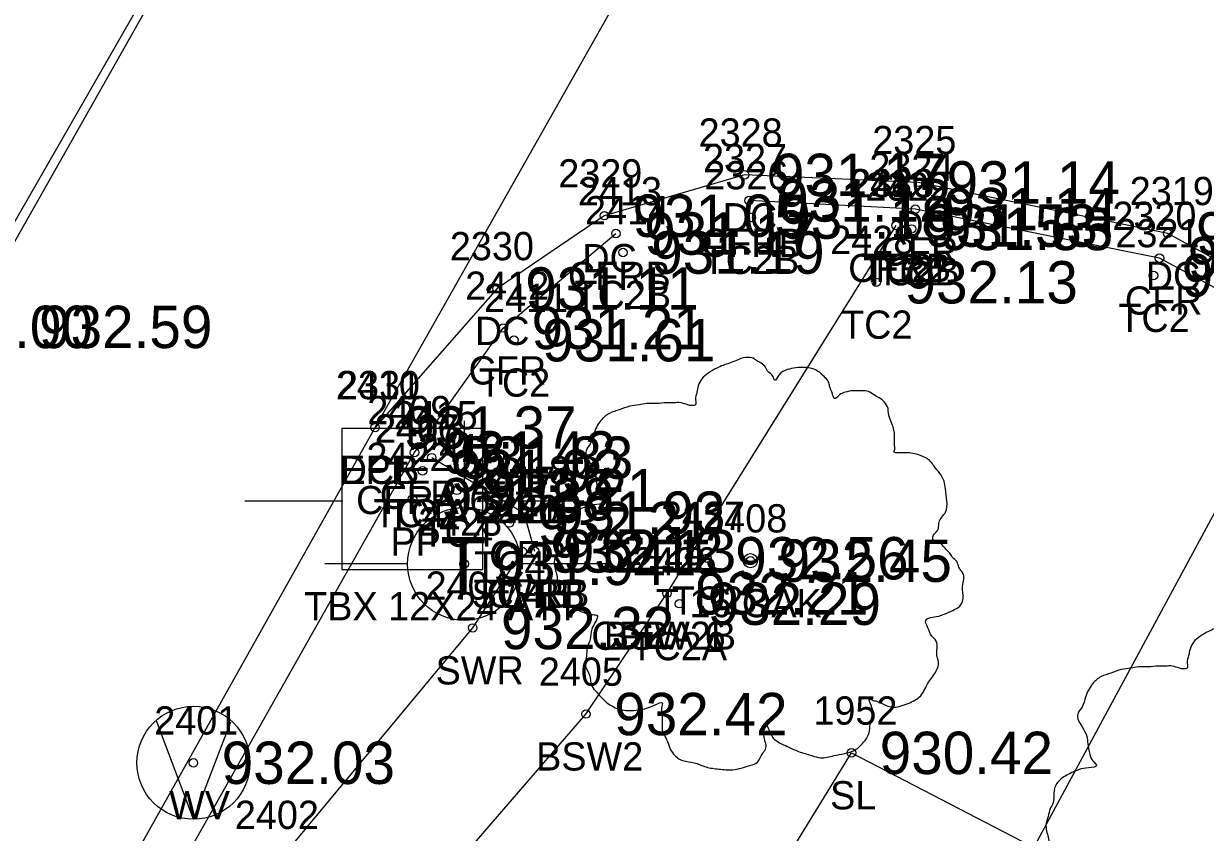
# Model space of a CAD drawing. Extents: x 1575382 to 1578175, y 1099175 to 1101955.
# Drawn here: x 1576725.98 to 1576767.8, y 1100097.81 to 1100126.44 of the extents above; entities that cross this region are included whole.
import ezdxf

# ---------------------------------------------------------------- set-up
doc = ezdxf.new("R2010")
doc.units = 0
for name, color, linetype in [('RD_EX_Conc', 7, 'Continuous'), ('RD_EX_Conc_txCode', 7, 'Continuous'), ('RD_EX_DR_Pipe', 7, 'Continuous'), ('RD_EX_Road', 7, 'Continuous'), ('RD_EX_Road_txCode', 7, 'Continuous'), ('RD_EX_TX_Conc_ELEV', 7, 'Continuous'), ('RD_EX_TX_Road_ELEV', 7, 'Continuous'), ('RD_EX_TX_UT_ELEV', 7, 'Continuous'), ('RD_EX_TX_VEG_ELEV', 7, 'Continuous'), ('RD_EX_UT', 7, 'Continuous'), ('RD_EX_UT_txCode', 7, 'Continuous'), ('RD_EX_VEG', 7, 'Continuous'), ('RD_EX_VEG_txCode', 7, 'Continuous'), ('RD_HC_Cl', 7, 'Continuous'), ('RD_HC_Survey_ELEV', 7, 'Continuous'), ('RD_SMD_Locator', 7, 'Continuous')]:
    doc.layers.add(name, color=color, linetype=linetype)

msp = doc.modelspace()

# ---------------------------------------------------------------- linework, layer by layer
at = {"layer": 'RD_EX_Conc'}
msp.add_line((1576748.748, 1100106.27), (1576756.861, 1100119.292), dxfattribs=at)
for points in [[(1576788.055, 1100067.905), (1576777.624, 1100085.825), (1576779.54, 1100090.34), (1576780.968, 1100097.886), (1576779.229, 1100107.288), (1576773.149, 1100115.363), (1576766.472, 1100119.015), (1576757.644, 1100120.82), (1576751.497, 1100121.086), (1576746.531, 1100119.64), (1576742.733, 1100117.064), (1576738.416, 1100112.144)], [(1576757.574, 1100089.159), (1576759.919, 1100090.922), (1576760.414, 1100091.57), (1576770.489, 1100085.25), (1576773.434, 1100084.709), (1576776.082, 1100085.543), (1576777.107, 1100086.464), (1576778.496, 1100090.666), (1576780.014, 1100097.977), (1576778.512, 1100106.623), (1576772.563, 1100114.714), (1576766.18, 1100118.138), (1576757.54, 1100119.875), (1576751.652, 1100120.181)], [(1576664.483, 1099978.734), (1576688.587, 1100020.786), (1576713.4, 1100064.494), (1576739.812, 1100111.259), (1576742.954, 1100115.664), (1576746.942, 1100119.009)], [(1576740.422, 1100111.075), (1576743.683, 1100109.126), (1576744.063, 1100107.765)], [(1576604.877, 1099870.264), (1576606.176, 1099869.972), (1576617.178, 1099889.586), (1576642.123, 1099933.618), (1576667.46, 1099977.419), (1576667.46, 1099977.419), (1576691.066, 1100018.787), (1576716.011, 1100062.956), (1576735.124, 1100096.928), (1576741.874, 1100105.044), (1576743.621, 1100107.754)], [(1576611.554, 1099868.428), (1576613.247, 1099872.406), (1576617.21, 1099879.286), (1576621.441, 1099887.05), (1576646.337, 1099930.819), (1576671.483, 1099974.604), (1576671.483, 1099974.604), (1576695.542, 1100016.682), (1576720.221, 1100060.326), (1576739.554, 1100094.658), (1576745.882, 1100101.997), (1576748.748, 1100106.27)]]:
    msp.add_lwpolyline(points, dxfattribs=at)
at = {"layer": 'RD_EX_DR_Pipe'}
msp.add_lwpolyline([(1576756.712, 1100087.957), (1576786.445, 1100143.064), (1576786.445, 1100143.064), (1576927.309, 1100091.425)], dxfattribs=at)
at = {"layer": 'RD_EX_Road'}
msp.add_lwpolyline([(1576663.307, 1099979.534), (1576687.432, 1100021.526), (1576712.032, 1100065.104), (1576738.416, 1100112.144), (1576760.611, 1100151.412), (1576785.777, 1100195.961), (1576800.589, 1100221.872), (1576817.543, 1100252.084), (1576858.248, 1100324.631), (1576880.454, 1100364.005), (1576883.5, 1100369.448), (1576896.98, 1100397.709)], dxfattribs=at)
at = {"layer": 'RD_EX_UT'}
for p, q in [((1576741.57, 1100112.382), (1576741.57, 1100109.313)), ((1576742.235, 1100112.112), (1576737.235, 1100112.112)), ((1576737.235, 1100112.112), (1576737.235, 1100107.112)), ((1576742.235, 1100107.112), (1576742.235, 1100112.112)), ((1576733.804, 1100109.55), (1576737.273, 1100109.55)), ((1576742.163, 1100109.55), (1576745.804, 1100109.55)), ((1576736.639, 1100107.328), (1576739.57, 1100107.328)), ((1576743.57, 1100107.328), (1576746.639, 1100107.328)), ((1576737.235, 1100107.112), (1576742.235, 1100107.112)), ((1576731.988, 1100098.278), (1576730.684, 1100101.761)), ((1576731.988, 1100098.278), (1576733.31, 1100101.723))]:
    msp.add_line(p, q, dxfattribs=at)
msp.add_lwpolyline([(1576723.525, 1100115.704), (1576774.135, 1100203.854), (1576809.307, 1100265.953), (1576936.551, 1100489.795)], dxfattribs=at)
for centre in [(1576741.57, 1100107.313), (1576731.988, 1100100.271)]:
    msp.add_circle(centre, 2, dxfattribs=at)
at = {"layer": 'RD_EX_VEG'}
msp.add_lwpolyline([(1576677.215, 1099867.172), (1576638.056, 1099891.643), (1576635.862, 1099906.003), (1576755.277, 1100100.621), (1576767.632, 1100094.218)], dxfattribs=at)
for centre, radius in [((1576751.7, 1100107.425), 0.25), ((1576751.688, 1100107.406), 0.0001)]:
    msp.add_circle(centre, radius, dxfattribs=at)
for points in [[(1576751.832, 1100114.592), (1576751.532, 1100114.617), (1576751.208, 1100114.517), (1576750.958, 1100114.417), (1576750.733, 1100114.342), (1576750.508, 1100114.242), (1576750.208, 1100114.067), (1576749.983, 1100113.867), (1576749.858, 1100113.618), (1576749.808, 1100113.393), (1576749.758, 1100113.118), (1576749.758, 1100112.943), (1576749.633, 1100112.918), (1576749.483, 1100112.943), (1576749.233, 1100113.018), (1576748.984, 1100113.018), (1576748.734, 1100113.018), (1576748.384, 1100112.993), (1576748.034, 1100112.993), (1576747.759, 1100112.943), (1576747.434, 1100112.893), (1576747.059, 1100112.768), (1576746.71, 1100112.643), (1576746.41, 1100112.393), (1576746.16, 1100111.918), (1576746.035, 1100111.568), (1576745.885, 1100111.319), (1576746.035, 1100110.869), (1576746.21, 1100110.519), (1576746.235, 1100110.319), (1576746.31, 1100109.894), (1576746.41, 1100109.669), (1576746.535, 1100109.469), (1576746.46, 1100109.444), (1576746.085, 1100109.394), (1576745.785, 1100109.294), (1576745.36, 1100109.07), (1576745.135, 1100108.845), (1576745.035, 1100108.52), (1576745.01, 1100108.17), (1576744.91, 1100107.97), (1576744.835, 1100107.695), (1576744.81, 1100107.62), (1576744.76, 1100107.295), (1576744.86, 1100106.845), (1576744.885, 1100106.496), (1576745.01, 1100106.271), (1576745.16, 1100106.096), (1576745.335, 1100105.846), (1576745.735, 1100105.621), (1576746.06, 1100105.521), (1576746.26, 1100105.496), (1576746.085, 1100104.996), (1576746.035, 1100104.646), (1576745.91, 1100104.247), (1576745.91, 1100104.172), (1576745.86, 1100103.697), (1576746.01, 1100103.372), (1576746.085, 1100102.997), (1576746.26, 1100102.772), (1576746.535, 1100102.472), (1576746.859, 1100102.248), (1576747.359, 1100102.123), (1576747.759, 1100102.148), (1576748.334, 1100102.322), (1576748.584, 1100102.397), (1576748.559, 1100102.223), (1576748.584, 1100101.848), (1576748.584, 1100101.423), (1576748.734, 1100101.098), (1576748.834, 1100100.823), (1576748.984, 1100100.573), (1576749.308, 1100100.348), (1576749.708, 1100100.273), (1576750.133, 1100100.123), (1576750.583, 1100100.048), (1576751.083, 1100100.023), (1576751.682, 1100100.173), (1576751.957, 1100100.298), (1576752.057, 1100100.473), (1576752.257, 1100100.848), (1576752.207, 1100101.073), (1576752.232, 1100101.673), (1576752.332, 1100101.498), (1576752.507, 1100101.148), (1576753.007, 1100100.848), (1576753.407, 1100100.673), (1576753.881, 1100100.523), (1576754.181, 1100100.448), (1576754.656, 1100100.523), (1576755.031, 1100100.598), (1576755.406, 1100100.723), (1576755.706, 1100100.998), (1576755.881, 1100101.273), (1576755.931, 1100101.548), (1576756.005, 1100101.923), (1576756.055, 1100102.098)], [(1576756.055, 1100102.098), (1576755.981, 1100102.273), (1576755.931, 1100102.522), (1576756.005, 1100102.497), (1576756.18, 1100102.447), (1576756.455, 1100102.322), (1576756.68, 1100102.248), (1576757.005, 1100102.273), (1576757.28, 1100102.372), (1576757.73, 1100102.647), (1576758.005, 1100103.122), (1576758.279, 1100103.522), (1576758.354, 1100103.847), (1576758.304, 1100104.072), (1576758.279, 1100104.571), (1576758.08, 1100104.821), (1576758.03, 1100104.946), (1576757.93, 1100105.346), (1576758.005, 1100105.396), (1576758.279, 1100105.446), (1576758.654, 1100105.571), (1576758.929, 1100105.696), (1576759.154, 1100105.871), (1576759.229, 1100106.096), (1576759.204, 1100106.496), (1576759.254, 1100106.895), (1576759.179, 1100107.045), (1576759.079, 1100107.195), (1576759.004, 1100107.395), (1576758.854, 1100107.545), (1576758.754, 1100107.695), (1576758.654, 1100107.795), (1576758.529, 1100107.945), (1576758.354, 1100108.07), (1576758.205, 1100108.12), (1576758.155, 1100108.27), (1576758.304, 1100108.47), (1576758.354, 1100108.57), (1576758.379, 1100108.795), (1576758.604, 1100109.144), (1576758.654, 1100109.544), (1576758.604, 1100109.969), (1576758.554, 1100110.244), (1576758.404, 1100110.519), (1576758.205, 1100110.769), (1576758.08, 1100110.944), (1576757.905, 1100111.069), (1576757.58, 1100111.194), (1576757.33, 1100111.244), (1576756.98, 1100111.244), (1576756.78, 1100111.294), (1576756.805, 1100111.344), (1576756.805, 1100111.493), (1576756.805, 1100111.768), (1576756.73, 1100112.218), (1576756.58, 1100112.718), (1576756.58, 1100112.743), (1576756.48, 1100112.993), (1576756.255, 1100113.193), (1576756.08, 1100113.293), (1576755.881, 1100113.418), (1576755.631, 1100113.443), (1576755.331, 1100113.443), (1576755.056, 1100113.393), (1576754.856, 1100113.293), (1576754.681, 1100113.168), (1576754.606, 1100113.318), (1576754.506, 1100113.618), (1576754.456, 1100113.767), (1576754.306, 1100113.942), (1576754.081, 1100114.142), (1576753.631, 1100114.267), (1576753.007, 1100114.192), (1576752.707, 1100113.992), (1576752.557, 1100113.817), (1576752.507, 1100113.942), (1576752.307, 1100114.142), (1576752.207, 1100114.317), (1576752.032, 1100114.442), (1576751.882, 1100114.542), (1576751.782, 1100114.592)], [(1576769.235, 1100105.269), (1576768.935, 1100105.294), (1576768.61, 1100105.194), (1576768.36, 1100105.094), (1576768.135, 1100105.019), (1576767.91, 1100104.919), (1576767.61, 1100104.744), (1576767.386, 1100104.544), (1576767.261, 1100104.294), (1576767.211, 1100104.069), (1576767.161, 1100103.794), (1576767.161, 1100103.619), (1576767.036, 1100103.594), (1576766.886, 1100103.619), (1576766.636, 1100103.694), (1576766.386, 1100103.694), (1576766.136, 1100103.694), (1576765.786, 1100103.669), (1576765.436, 1100103.669), (1576765.162, 1100103.619), (1576764.837, 1100103.57), (1576764.462, 1100103.445), (1576764.112, 1100103.32), (1576763.812, 1100103.07), (1576763.562, 1100102.595), (1576763.437, 1100102.245), (1576763.287, 1100101.995), (1576763.437, 1100101.545), (1576763.612, 1100101.196), (1576763.637, 1100100.996), (1576763.712, 1100100.571), (1576763.812, 1100100.346), (1576763.937, 1100100.146), (1576763.862, 1100100.121), (1576763.487, 1100100.071), (1576763.187, 1100099.971), (1576762.763, 1100099.746), (1576762.538, 1100099.521), (1576762.438, 1100099.196), (1576762.413, 1100098.847), (1576762.313, 1100098.647), (1576762.238, 1100098.372), (1576762.213, 1100098.297), (1576762.163, 1100097.972), (1576762.263, 1100097.522), (1576762.288, 1100097.172), (1576762.413, 1100096.947), (1576762.563, 1100096.773), (1576762.738, 1100096.523), (1576763.137, 1100096.298), (1576763.462, 1100096.198), (1576763.662, 1100096.173), (1576763.487, 1100095.673), (1576763.437, 1100095.323), (1576763.312, 1100094.923), (1576763.312, 1100094.848), (1576763.262, 1100094.374), (1576763.412, 1100094.049), (1576763.487, 1100093.674), (1576763.662, 1100093.449), (1576763.937, 1100093.149), (1576764.262, 1100092.924), (1576764.762, 1100092.799), (1576765.162, 1100092.824), (1576765.736, 1100092.999), (1576765.986, 1100093.074), (1576765.961, 1100092.899), (1576765.986, 1100092.524), (1576765.986, 1100092.1), (1576766.136, 1100091.775), (1576766.236, 1100091.5), (1576766.386, 1100091.25), (1576766.711, 1100091.025), (1576767.111, 1100090.95), (1576767.535, 1100090.8), (1576767.985, 1100090.725), (1576768.485, 1100090.7), (1576769.085, 1100090.85), (1576769.36, 1100090.975), (1576769.46, 1100091.15), (1576769.66, 1100091.525), (1576769.61, 1100091.75), (1576769.635, 1100092.349), (1576769.734, 1100092.174), (1576769.909, 1100091.825), (1576770.409, 1100091.525), (1576770.809, 1100091.35), (1576771.284, 1100091.2), (1576771.584, 1100091.125), (1576772.058, 1100091.2), (1576772.433, 1100091.275), (1576772.808, 1100091.4), (1576773.108, 1100091.675), (1576773.283, 1100091.95), (1576773.333, 1100092.224), (1576773.408, 1100092.599), (1576773.458, 1100092.774)]]:
    msp.add_spline(points, degree=3, dxfattribs=at)
at = {"layer": 'RD_HC_Cl'}
msp.add_line((1576639.689, 1099966.694), (1576888.29, 1100406.318), dxfattribs=at)
at = {"layer": 'RD_SMD_Locator'}
for centre in [(1576751.497, 1100121.086), (1576757.644, 1100120.82), (1576751.652, 1100120.181), (1576757.54, 1100119.875), (1576746.531, 1100119.64), (1576751.726, 1100119.575), (1576756.861, 1100119.292), (1576756.861, 1100119.292), (1576746.942, 1100119.009), (1576757.406, 1100119.173), (1576757.409, 1100119.172), (1576766.472, 1100119.015), (1576747.192, 1100118.336), (1576766.18, 1100118.138), (1576756.155, 1100117.284), (1576765.967, 1100117.524), (1576742.733, 1100117.064), (1576742.954, 1100115.664), (1576743.334, 1100115.233), (1576738.416, 1100112.144), (1576738.416, 1100112.144), (1576739.812, 1100111.259), (1576740.422, 1100111.075), (1576740.095, 1100110.607), (1576740.095, 1100110.607), (1576741.309, 1100109.917), (1576739.744, 1100109.603), (1576743.683, 1100109.126), (1576743.166, 1100108.76), (1576743.621, 1100107.754), (1576743.621, 1100107.754), (1576744.063, 1100107.765), (1576741.57, 1100107.313), (1576750.165, 1100107.513), (1576751.7, 1100107.425), (1576748.748, 1100106.27), (1576748.748, 1100106.27), (1576749.188, 1100105.902), (1576741.874, 1100105.044), (1576745.882, 1100101.997), (1576755.277, 1100100.621), (1576731.988, 1100100.271)]:
    msp.add_circle(centre, 0.15, dxfattribs=at)

# ---------------------------------------------------------------- texts
at = {"layer": 'RD_EX_Conc_txCode'}
for s, p in [('2328', (1576749.867, 1100122.086)), ('2325', (1576756.014, 1100121.82)), ('2327', (1576750.022, 1100121.181)), ('2329', (1576744.901, 1100120.64)), ('2326', (1576750.072, 1100120.575)), ('2324', (1576755.91, 1100120.875)), ('2430', (1576755.192, 1100120.292)), ('2323', (1576755.231, 1100120.292)), ('2429', (1576755.776, 1100120.173)), ('2322', (1576755.779, 1100120.172)), ('2413', (1576745.596, 1100120.009)), ('2319', (1576765.126, 1100120.015)), ('2414', (1576745.845, 1100119.336)), ('DC', (1576750.717, 1100119.086)), ('DC', (1576756.864, 1100118.82)), ('2320', (1576764.511, 1100119.138)), ('2321', (1576764.621, 1100118.524)), ('2330', (1576741.064, 1100118.064)), ('CFRB', (1576749.951, 1100118.181)), ('2428', (1576754.525, 1100118.284)), ('DC', (1576745.751, 1100117.64)), ('TC2B', (1576750.009, 1100117.575)), ('CFR', (1576756.312, 1100117.875)), ('CFRB', (1576755.161, 1100117.292)), ('TC2', (1576755.617, 1100117.292)), ('TC2B', (1576755.689, 1100117.173)), ('TC2', (1576756.165, 1100117.172)), ('CFRB', (1576745.242, 1100117.009)), ('DC', (1576765.693, 1100117.015)), ('2412', (1576741.607, 1100116.664)), ('TC2B', (1576745.475, 1100116.336)), ('2411', (1576742.271, 1100116.233)), ('CFR', (1576764.952, 1100116.138)), ('TC2', (1576764.723, 1100115.524)), ('DC', (1576741.953, 1100115.064)), ('TC2', (1576754.911, 1100115.284)), ('CFR', (1576741.725, 1100113.664)), ('2331', (1576737.07, 1100113.144)), ('TC2', (1576742.09, 1100113.233)), ('2409', (1576738.142, 1100112.259)), ('2415', (1576739.076, 1100112.075)), ('2406', (1576738.402, 1100111.607)), ('2407', (1576738.425, 1100111.607)), ('2416', (1576739.939, 1100110.917)), ('DCB', (1576737.164, 1100110.144)), ('2418', (1576742.337, 1100110.126)), ('2417', (1576741.819, 1100109.76)), ('CFR', (1576738.583, 1100109.259)), ('CFRA 6', (1576737.745, 1100109.075)), ('TC4A', (1576738.362, 1100108.607)), ('TC2', (1576738.85, 1100108.607)), ('2420', (1576741.952, 1100108.754)), ('2421', (1576742.275, 1100108.754)), ('2419', (1576742.716, 1100108.765)), ('2427', (1576748.535, 1100108.513)), ('TC4', (1576740.065, 1100107.917)), ('CFR', (1576742.455, 1100107.126)), ('2424', (1576747.118, 1100107.27)), ('2425', (1576747.118, 1100107.27)), ('TC4', (1576741.922, 1100106.76)), ('2426', (1576747.534, 1100106.902)), ('2404', (1576740.205, 1100106.044)), ('SWRB', (1576741.834, 1100105.754)), ('TC4B', (1576741.905, 1100105.754)), ('CFRB', (1576742.362, 1100105.765)), ('TC2', (1576748.921, 1100105.513)), ('CFRA 6', (1576746.071, 1100104.27)), ('BSW2B', (1576746.512, 1100104.27)), ('TC2A', (1576747.455, 1100103.902)), ('SWR', (1576740.559, 1100103.044)), ('2405', (1576744.213, 1100102.997)), ('BSW2', (1576744.118, 1100099.997)), ('2402', (1576733.455, 1100097.928))]:
    msp.add_text(s, height=1, dxfattribs=at).set_placement(p)
at = {"layer": 'RD_EX_Road_txCode'}
for s, p in [('2410', (1576737.03, 1100113.144)), ('EPR', (1576737.188, 1100110.144))]:
    msp.add_text(s, height=1, dxfattribs=at).set_placement(p)
at = {"layer": 'RD_EX_TX_Conc_ELEV'}
for s, p in [('931.17', (1576752.497, 1100120.336)), ('931.14', (1576758.644, 1100120.07)), ('931.12', (1576752.652, 1100119.431)), ('931.05', (1576747.531, 1100118.89)), ('931.18', (1576752.726, 1100118.825)), ('931.14', (1576758.54, 1100119.125)), ('931.53', (1576757.861, 1100118.542)), ('931.53', (1576757.861, 1100118.542)), ('931.63', (1576758.406, 1100118.423)), ('931.55', (1576758.409, 1100118.422)), ('931.17', (1576747.942, 1100118.259)), ('931.11', (1576767.472, 1100118.265)), ('931.19', (1576748.192, 1100117.586)), ('931.08', (1576767.18, 1100117.388)), ('931.52', (1576766.967, 1100116.774)), ('931.11', (1576743.733, 1100116.314)), ('932.13', (1576757.155, 1100116.534)), ('931.21', (1576743.954, 1100114.914)), ('931.61', (1576744.334, 1100114.483)), ('931.37', (1576739.416, 1100111.394)), ('931.42', (1576740.812, 1100110.509)), ('931.83', (1576741.422, 1100110.325)), ('931.92', (1576741.095, 1100109.857)), ('931.92', (1576741.095, 1100109.857)), ('932.21', (1576742.309, 1100109.167)), ('931.93', (1576744.683, 1100108.376)), ('932.21', (1576744.166, 1100108.01)), ('932.12', (1576744.621, 1100107.004)), ('932.12', (1576744.621, 1100107.004)), ('932.13', (1576745.063, 1100107.015)), ('932.56', (1576751.165, 1100106.763)), ('932.21', (1576749.748, 1100105.52)), ('932.21', (1576749.748, 1100105.52)), ('932.29', (1576750.188, 1100105.152)), ('932.32', (1576742.874, 1100104.294)), ('932.42', (1576746.882, 1100101.247))]:
    msp.add_text(s, height=1.5, dxfattribs=at).set_placement(p)
at = {"layer": 'RD_EX_TX_Road_ELEV'}
msp.add_text('931.37', height=1.5, dxfattribs=at).set_placement((1576739.416, 1100111.394))
at = {"layer": 'RD_EX_TX_UT_ELEV'}
for s, p in [('0.00', (1576724.525, 1100114.954)), ('932.59', (1576726.525, 1100114.954)), ('931.94', (1576742.57, 1100106.563)), ('932.03', (1576732.988, 1100099.521))]:
    msp.add_text(s, height=1.5, dxfattribs=at).set_placement(p)
at = {"layer": 'RD_EX_TX_VEG_ELEV'}
for s, p in [('932.45', (1576752.7, 1100106.675)), ('930.42', (1576756.277, 1100099.871))]:
    msp.add_text(s, height=1.5, dxfattribs=at).set_placement(p)
at = {"layer": 'RD_EX_UT'}
msp.add_text('T', height=2, dxfattribs=at).set_placement((1576740.721, 1100106.265))
at = {"layer": 'RD_EX_UT_txCode'}
for s, p in [('2422', (1576738.114, 1100110.603)), ('2423', (1576739.94, 1100108.313)), ('PP', (1576738.964, 1100107.603)), ('TBX 12X24 ATT', (1576735.909, 1100105.313)), ('2401', (1576730.602, 1100101.271)), ('WV', (1576731.13, 1100098.271))]:
    msp.add_text(s, height=1, dxfattribs=at).set_placement(p)
at = {"layer": 'RD_EX_VEG_txCode'}
for s, p in [('2408', (1576750.031, 1100108.425)), ('T 16 OAK', (1576748.354, 1100105.425)), ('1952', (1576753.93, 1100101.621)), ('SL', (1576754.521, 1100098.621))]:
    msp.add_text(s, height=1, dxfattribs=at).set_placement(p)
at = {"layer": 'RD_HC_Survey_ELEV'}
msp.add_text('931.88', height=1.5, dxfattribs=at).set_placement((1576740.744, 1100108.853))

doc.saveas('drawing.dxf')
